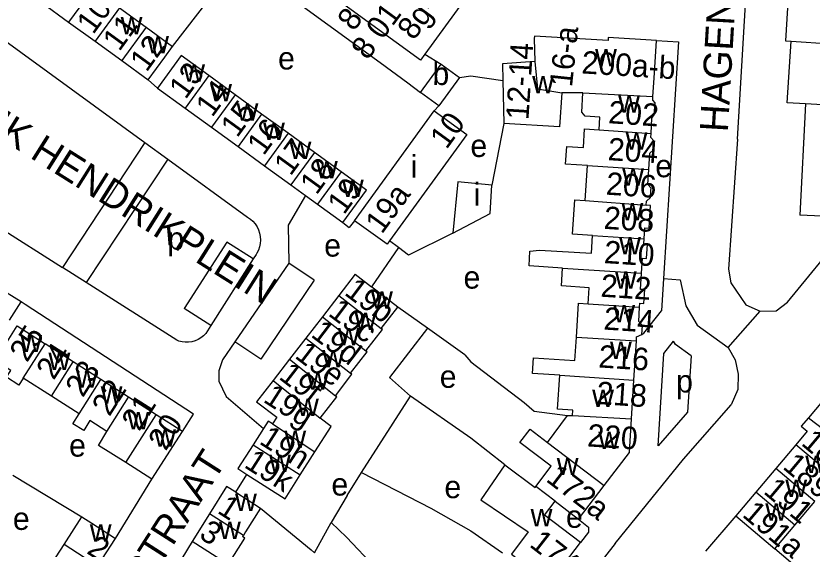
# Model space of a CAD drawing. Extents: x 159700 to 161346, y 381730 to 382922.
# Drawn here: x 160419.3 to 160560.5, y 382253.5 to 382348.1 of the extents above; entities that cross this region are included whole.
import ezdxf

# ---------------------------------------------------------------- set-up
doc = ezdxf.new("R2010")
doc.units = 0
for name, color, linetype in [('BLT_Basislijn', 7, 'Continuous'), ('BLT_Bebouwing', 7, 'Continuous'), ('BLT_Centroide', 7, 'Continuous'), ('BLT_Huisnummer', 7, 'Continuous'), ('BLT_Huisnummer_ tussenligend', 7, 'Continuous'), ('BLT_Huisnummer_reeks', 7, 'Continuous'), ('BLT_Onderverdeling_panden', 7, 'Continuous'), ('BLT_Straatnaam', 7, 'Continuous'), ('BLT_Vlakafsluiter', 7, 'Continuous')]:
    doc.layers.add(name, color=color, linetype=linetype)

msp = doc.modelspace()

# ---------------------------------------------------------------- linework, layer by layer
at = {"layer": 'BLT_Basislijn'}
for p, q in [((160447.09, 382342.71), (160458.77, 382357.89)), ((160407.61, 382350.81), (160442.18, 382325.68)), ((160470.33, 382349.72), (160483.91, 382339.84)), ((160491.83, 382341.33), (160494.71, 382339.55)), ((160483.91, 382339.84), (160488.84, 382336.23)), ((160442.78, 382336.78), (160444.43, 382335.33)), ((160488.84, 382336.23), (160491.08, 382334.55)), ((160381.75, 382332.6), (160427.57, 382303.49)), ((160494.31, 382332.2), (160493.5, 382331.28)), ((160559.35, 382332.54), (160558.35, 382312.81)), ((160505.86, 382329.05), (160503.72, 382318.09)), ((160442.18, 382325.68), (160427.57, 382303.49)), ((160442.18, 382325.68), (160446.22, 382322.73)), ((160420.24, 382297.38), (160380.27, 382322.3)), ((160446.22, 382322.73), (160431.79, 382300.81)), ((160446.22, 382322.73), (160460.37, 382312.45)), ((160562.25, 382312.62), (160558.35, 382312.81)), ((160477.29, 382311.51), (160478.38, 382310.58)), ((160496.79, 382309.6), (160488.93, 382305.67)), ((160456.71, 382308.02), (160449.15, 382296.2)), ((160461.4, 382305.01), (160456.71, 382308.02)), ((160487.13, 382307.05), (160485.58, 382308.24)), ((160487.13, 382307.05), (160482.35, 382300.09)), ((160488.93, 382305.67), (160487.13, 382307.05)), ((160461.91, 382305.8), (160461.4, 382305.01)), ((160461.4, 382305.01), (160453.85, 382293.2)), ((160472.19, 382301.24), (160467.72, 382304.25)), ((160431.79, 382300.81), (160427.57, 382303.49)), ((160534.17, 382301.52), (160533.82, 382295.81)), ((160447.84, 382290.61), (160431.79, 382300.81)), ((160418.16, 382294.18), (160420.24, 382297.38)), ((160453.85, 382293.2), (160449.15, 382296.2)), ((160492.3, 382292.72), (160487.01, 382296.48)), ((160453.85, 382293.2), (160452.96, 382291.81)), ((160498.91, 382288.02), (160492.3, 382292.72)), ((160462.73, 382287.21), (160458.11, 382290.32)), ((160534.2, 382288.23), (160535.95, 382290.44)), ((160533.18, 382271.89), (160534.2, 382288.23)), ((160480.57, 382267.14), (160489.28, 382280.68)), ((160478.03, 382263.05), (160480.57, 382267.14)), ((160418.75, 382266.64), (160431.02, 382259.27)), ((160436.98, 382255.43), (160443.41, 382265.95)), ((160458.29, 382263.63), (160460.28, 382266.78)), ((160478.03, 382263.05), (160475.22, 382258.29)), ((160546.97, 382259.42), (160541.61, 382253.18)), ((160472.23, 382252.88), (160475.22, 382258.29)), ((160475.22, 382258.29), (160477.91, 382255.64)), ((160477.91, 382255.64), (160494.11, 382238.66)), ((160560.37, 382248.17), (160553.9, 382253.59))]:
    msp.add_line(p, q, dxfattribs=at)
for points in [[(160547.28, 382326.25), (160549.28, 382360.29), (160549.44, 382362.61)], [(160532.91, 382343.75), (160536.8, 382343.51), (160534.17, 382301.52)], [(160497.95, 382337.2), (160500, 382337.49), (160505.67, 382336.7)], [(160547.28, 382326.25), (160545.68, 382303.23), (160546.09, 382300.78), (160548.75, 382296.9), (160551.28, 382295.76)], [(160470.64, 382316.3), (160467.58, 382311.02), (160467.72, 382304.25)], [(160460.37, 382312.45), (160460.88, 382312.1), (160461.33, 382311.69), (160461.73, 382311.23), (160462.07, 382310.72), (160462.34, 382310.17), (160462.53, 382309.59), (160462.65, 382308.98), (160462.69, 382308.37), (160462.65, 382307.76), (160462.52, 382307.16), (160462.32, 382306.58), (160462.05, 382306.03), (160461.91, 382305.8)], [(160479.37, 382311.8), (160478.38, 382310.58)], [(160551.28, 382295.76), (160554.13, 382295.84), (160556.15, 382297.36), (160566.13, 382309.54)], [(160467.72, 382304.25), (160458.11, 382290.32)], [(160472.19, 382301.24), (160462.73, 382287.21)], [(160534.17, 382301.52), (160537.12, 382301.34), (160538.11, 382296.71), (160540.11, 382293.25), (160545.61, 382289.28)], [(160448.86, 382274.4), (160450.81, 382277.46), (160420.96, 382296.93), (160420.24, 382297.38)], [(160530.31, 382291.64), (160530.67, 382291.83), (160533.82, 382295.81)], [(160492.3, 382292.72), (160485.56, 382283.99), (160489.28, 382280.68)], [(160452.96, 382291.81), (160452.56, 382291.38), (160452.11, 382291.01), (160451.61, 382290.71), (160451.08, 382290.47), (160450.52, 382290.31), (160449.94, 382290.23), (160449.35, 382290.23), (160448.77, 382290.31), (160448.21, 382290.46), (160447.84, 382290.61)], [(160458.11, 382290.32), (160455.95, 382287.11), (160455.31, 382285.14), (160455.31, 382283.35), (160456.58, 382280.59), (160463.24, 382274.95)], [(160539.05, 382287.85), (160536.31, 382289.82), (160535.95, 382290.44)], [(160545.61, 382289.28), (160546.88, 382287.09), (160547.41, 382284.58), (160547.31, 382281.84), (160546.13, 382279.14)], [(160498.91, 382288.02), (160500, 382286.76), (160509.45, 382279.57), (160511.21, 382278.01), (160517.13, 382277.23)], [(160539.05, 382287.85), (160538.39, 382277.86), (160533.18, 382271.89)], [(160506.01, 382268.51), (160500, 382273.24), (160489.28, 382280.68)], [(160525.61, 382254.52), (160537.71, 382269.47), (160546.13, 382279.14)], [(160480.57, 382267.14), (160492.87, 382260.8), (160500, 382256.78), (160505.58, 382252.87)], [(160462.71, 382260.83), (160471.68, 382253.43), (160472.23, 382252.88)], [(160519.08, 382258.86), (160520.87, 382257.42), (160520.87, 382256.53), (160519.41, 382254.71)], [(160525.61, 382254.52), (160511.7, 382236.76), (160500, 382222.84), (160440.36, 382160.85), (160439.9, 382160.89), (160436.55, 382163.94)]]:
    msp.add_lwpolyline(points, dxfattribs=at)
at = {"layer": 'BLT_Bebouwing'}
for p, q in [((160502.42, 382355.89), (160491.83, 382341.33)), ((160423.95, 382350.47), (160428.66, 382347.05)), ((160437.67, 382349.55), (160442.38, 382346.13)), ((160428.66, 382347.05), (160433.37, 382343.63)), ((160442.38, 382346.13), (160447.09, 382342.71)), ((160433.37, 382343.63), (160438.07, 382340.21)), ((160532.5, 382337.11), (160532.91, 382343.75)), ((160438.07, 382340.21), (160442.78, 382336.78)), ((160491.08, 382334.55), (160494.71, 382339.55)), ((160494.71, 382339.55), (160497.95, 382337.2)), ((160505.67, 382336.7), (160505.86, 382329.05)), ((160444.43, 382335.33), (160449.31, 382331.78)), ((160449.31, 382331.78), (160454.01, 382328.38)), ((160522.74, 382327.91), (160522.88, 382330.16)), ((160454.01, 382328.38), (160458.7, 382324.97)), ((160458.7, 382324.97), (160463.39, 382321.56)), ((160463.39, 382321.56), (160468.08, 382318.16)), ((160520.26, 382315.41), (160520.67, 382321.62)), ((160468.08, 382318.16), (160470.64, 382316.3)), ((160530.84, 382310.54), (160531.59, 382310.49)), ((160479.49, 382302.3), (160476.57, 382298.53)), ((160479.49, 382302.3), (160482.35, 382300.09)), ((160476.57, 382298.53), (160473.66, 382294.76)), ((160529.91, 382296.47), (160529.95, 382297.15)), ((160473.66, 382294.76), (160470.74, 382290.98)), ((160470.74, 382290.98), (160467.82, 382287.21)), ((160429.48, 382286.78), (160424.5, 382289.96)), ((160528.9, 382283.54), (160529.34, 382290.5)), ((160434.38, 382283.65), (160429.48, 382286.78)), ((160467.82, 382287.21), (160464.9, 382283.44)), ((160475.96, 382280.76), (160478.9, 382284.55)), ((160478.9, 382284.55), (160478.66, 382284.73)), ((160425.6, 382280.67), (160420.61, 382283.85)), ((160439.29, 382280.52), (160434.38, 382283.65)), ((160464.9, 382283.44), (160461.99, 382279.68)), ((160528.47, 382276.65), (160528.9, 382283.54)), ((160444.19, 382277.38), (160439.29, 382280.52)), ((160461.99, 382279.68), (160465.56, 382276.93)), ((160473.26, 382276.78), (160476.2, 382280.57)), ((160476.2, 382280.57), (160475.96, 382280.76)), ((160448.86, 382274.4), (160444.19, 382277.38)), ((160465.56, 382276.93), (160464.81, 382275.78)), ((160517.13, 382277.23), (160518.04, 382277.26)), ((160464.81, 382275.78), (160464.07, 382276.25)), ((160475.2, 382275.27), (160473.26, 382276.78)), ((160443.41, 382265.95), (160448.86, 382274.4)), ((160472.34, 382270.78), (160475.2, 382275.27)), ((160559.63, 382274.46), (160557.6, 382272.05)), ((160557.6, 382272.05), (160554.06, 382267.84)), ((160469.74, 382266.72), (160472.34, 382270.78)), ((160554.06, 382267.84), (160550.52, 382263.63)), ((160467.03, 382262.47), (160469.74, 382266.72)), ((160519.08, 382258.86), (160523.64, 382264.85)), ((160458.29, 382263.63), (160462.71, 382260.83)), ((160550.52, 382263.63), (160546.97, 382259.42)), ((160514.93, 382262.02), (160519.08, 382258.86)), ((160557.45, 382257.8), (160560.99, 382262.01)), ((160427.84, 382254.34), (160431.02, 382259.27)), ((160453.61, 382259.78), (160450.58, 382254.88)), ((160546.97, 382259.42), (160553.9, 382253.59)), ((160433.8, 382250.49), (160436.98, 382255.43)), ((160450.58, 382254.88), (160447.54, 382249.99))]:
    msp.add_line(p, q, dxfattribs=at)
for points in [[(160491.83, 382341.33), (160491.08, 382340.29), (160440.35, 382377.18)], [(160556.13, 382349.58), (160555.76, 382343.71)], [(160524.33, 382343.74), (160511.27, 382344.55), (160511.22, 382344.15), (160511.35, 382340.07)], [(160532.91, 382343.75), (160524.36, 382344.29), (160524.33, 382343.74)], [(160555.76, 382343.71), (160556.79, 382343.65)], [(160559.35, 382332.54), (160556.11, 382332.73), (160556.79, 382343.65)], [(160442.78, 382336.78), (160445.72, 382340.83), (160447.09, 382342.71)], [(160453.5, 382337.55), (160448.62, 382341.09), (160444.43, 382335.33)], [(160511.35, 382340.07), (160505.6, 382339.61), (160505.67, 382336.7)], [(160458.19, 382334.14), (160453.5, 382337.55)], [(160497.95, 382337.2), (160494.31, 382332.2)], [(160532.29, 382333.84), (160532.5, 382337.11)], [(160462.88, 382330.73), (160458.19, 382334.14)], [(160494.31, 382332.2), (160491.08, 382334.55)], [(160516.1, 382334.46), (160515.72, 382328.45), (160505.86, 382329.05)], [(160519.85, 382334.46), (160516.1, 382334.46)], [(160522.88, 382330.16), (160520.29, 382330.32), (160519.64, 382331.05), (160519.85, 382334.46)], [(160532.52, 382330.59), (160532.65, 382332.74), (160532.25, 382333.19), (160532.29, 382333.84)], [(160575.46, 382331.59), (160559.35, 382332.54)], [(160467.57, 382327.32), (160462.88, 382330.73)], [(160479.37, 382311.8), (160493.5, 382331.28)], [(160493.5, 382331.28), (160499.28, 382327.08), (160485.58, 382308.24)], [(160531.95, 382327.3), (160532.11, 382329.98), (160532.52, 382330.59)], [(160520.67, 382321.62), (160516.79, 382321.86), (160516.98, 382324.99), (160519.94, 382324.8), (160520.15, 382328.08), (160522.74, 382327.91)], [(160472.27, 382323.91), (160467.57, 382327.32)], [(160531.73, 382323.79), (160532.34, 382324.32), (160532.44, 382325.98), (160531.9, 382326.59), (160531.95, 382327.3)], [(160476.96, 382320.5), (160472.27, 382323.91)], [(160531.53, 382320.91), (160531.73, 382323.79)], [(160531.91, 382317.14), (160531.94, 382317.58), (160531.35, 382318.25), (160531.53, 382320.91)], [(160477.29, 382311.51), (160481.47, 382317.22), (160476.96, 382320.5)], [(160503.72, 382318.09), (160497.69, 382318.7), (160496.79, 382309.6)], [(160496.79, 382309.6), (160503.4, 382313.07), (160503.72, 382318.09)], [(160531.1, 382314.57), (160531.14, 382315.28), (160531.84, 382315.89), (160531.91, 382317.14)], [(160470.64, 382316.3), (160472.78, 382314.76)], [(160521.57, 382309.17), (160518.01, 382309.41), (160518.41, 382315.53), (160520.26, 382315.41)], [(160472.78, 382314.76), (160477.29, 382311.51)], [(160531.59, 382310.49), (160531.84, 382314.52), (160531.1, 382314.57)], [(160485.12, 382307.61), (160479.37, 382311.8)], [(160530.72, 382308.56), (160530.84, 382310.54)], [(160485.58, 382308.24), (160485.12, 382307.61)], [(160516.25, 382303.38), (160510.3, 382303.77), (160510.47, 382306.4), (160512.19, 382306.6), (160521.38, 382306.05), (160521.57, 382309.17)], [(160530.26, 382302.47), (160530.43, 382305.13), (160531.16, 382305.09), (160531.32, 382307.65), (160530.66, 382307.69), (160530.72, 382308.56)], [(160520.81, 382297.04), (160520.99, 382299.92), (160516.05, 382300.24), (160516.25, 382303.38)], [(160529.95, 382297.15), (160530.67, 382297.11), (160530.82, 382299.58), (160530.08, 382299.62), (160530.26, 382302.47)], [(160487.01, 382296.48), (160482.35, 382300.09)], [(160518.7, 382291.16), (160519.08, 382297.15), (160520.81, 382297.04)], [(160484.07, 382292.69), (160487.01, 382296.48)], [(160530.31, 382291.64), (160530.41, 382293.19), (160529.75, 382293.94), (160529.91, 382296.47)], [(160420.61, 382283.85), (160419.84, 382282.64), (160417.63, 382284.04), (160418.4, 382285.25), (160415.6, 382287.03), (160419.5, 382293.16), (160424.5, 382289.96)], [(160481.36, 382288.71), (160484.3, 382292.51), (160484.07, 382292.69)], [(160515.75, 382284.39), (160510.91, 382284.67), (160511.07, 382287.46), (160518.45, 382287.03), (160518.7, 382291.16)], [(160529.34, 382290.5), (160529.38, 382291.18), (160530.31, 382291.64)], [(160478.66, 382284.73), (160481.6, 382288.53)], [(160481.6, 382288.53), (160481.36, 382288.71)], [(160518.04, 382277.26), (160518.09, 382278.17), (160515.37, 382278.34), (160515.75, 382284.39)], [(160563.6, 382281.25), (160559.86, 382276.84)], [(160430.51, 382277.55), (160425.6, 382280.67)], [(160435.42, 382274.43), (160432.44, 382276.33), (160431.33, 382274.59), (160429.39, 382275.75), (160430.51, 382277.55)], [(160513.57, 382272.48), (160517.13, 382277.23)], [(160464.07, 382276.25), (160463.24, 382274.95)], [(160523.64, 382264.85), (160528.1, 382270.71), (160528.47, 382276.65)], [(160559.86, 382276.84), (160558.59, 382275.34), (160559.63, 382274.45)], [(160438.81, 382268.92), (160433.96, 382271.95), (160435.42, 382274.43)], [(160463.24, 382274.95), (160461.37, 382272.03)], [(160511.5, 382264.62), (160514.26, 382268.24), (160508.69, 382272.48), (160510.48, 382274.84), (160513.57, 382272.48)], [(160461.37, 382272.03), (160458.67, 382267.82), (160460.28, 382266.78)], [(160443.41, 382265.95), (160438.81, 382268.92)], [(160506.01, 382268.51), (160501.77, 382262.27), (160510.17, 382256.59), (160507.17, 382252.65), (160509.96, 382250.54), (160510.67, 382250), (160513.13, 382248.13)], [(160506.01, 382268.51), (160511.39, 382264.48), (160511.5, 382264.62)], [(160460.28, 382266.78), (160467.03, 382262.47)], [(160458.29, 382263.63), (160456.65, 382264.67), (160453.61, 382259.78)], [(160519.41, 382254.71), (160513.05, 382259.55), (160514.93, 382262.02)], [(160462.71, 382260.83), (160460.04, 382256.61), (160459.64, 382255.97)], [(160431.02, 382259.27), (160432.78, 382258.14), (160436.98, 382255.43)], [(160553.9, 382253.59), (160557.12, 382257.41), (160557.45, 382257.8)], [(160456.97, 382250.84), (160459.91, 382255.49), (160459.51, 382255.76), (160459.64, 382255.97)], [(160424.65, 382249.41), (160425.04, 382250), (160427.84, 382254.34)], [(160513.13, 382248.13), (160513.94, 382247.52), (160515.83, 382250), (160519.41, 382254.71)]]:
    msp.add_lwpolyline(points, dxfattribs=at)
at = {"layer": 'BLT_Onderverdeling_panden'}
for p, q in [((160432.97, 382352.97), (160428.66, 382347.05)), ((160437.67, 382349.55), (160433.37, 382343.63)), ((160442.38, 382346.13), (160438.07, 382340.21)), ((160556.79, 382343.65), (160565.32, 382343.11)), ((160453.5, 382337.55), (160449.31, 382331.78)), ((160458.19, 382334.14), (160454.01, 382328.38)), ((160519.85, 382334.46), (160532.29, 382333.84)), ((160462.88, 382330.73), (160458.7, 382324.97)), ((160522.74, 382327.91), (160531.95, 382327.3)), ((160467.57, 382327.32), (160463.39, 382321.56)), ((160472.27, 382323.91), (160468.08, 382318.16)), ((160520.67, 382321.62), (160531.53, 382320.91)), ((160476.96, 382320.5), (160472.78, 382314.76)), ((160520.26, 382315.41), (160531.1, 382314.57)), ((160521.57, 382309.17), (160530.72, 382308.56)), ((160516.25, 382303.38), (160530.26, 382302.47)), ((160476.57, 382298.53), (160484.07, 382292.69)), ((160520.81, 382297.04), (160529.91, 382296.47)), ((160473.66, 382294.76), (160481.36, 382288.71)), ((160470.74, 382290.98), (160478.66, 382284.73)), ((160518.7, 382291.16), (160529.34, 382290.5)), ((160420.61, 382283.85), (160424.5, 382289.96)), ((160425.6, 382280.67), (160429.48, 382286.78)), ((160467.82, 382287.21), (160475.96, 382280.76)), ((160515.75, 382284.39), (160528.9, 382283.54)), ((160430.51, 382277.55), (160434.38, 382283.65)), ((160464.9, 382283.44), (160473.26, 382276.78)), ((160435.42, 382274.43), (160439.29, 382280.52)), ((160438.81, 382268.92), (160444.19, 382277.38)), ((160518.04, 382277.26), (160528.47, 382276.65)), ((160464.81, 382275.78), (160472.34, 382270.78)), ((160559.86, 382276.84), (160567.1, 382271.25)), ((160461.37, 382272.03), (160469.74, 382266.72)), ((160513.57, 382272.48), (160523.64, 382264.85)), ((160564.54, 382266.22), (160557.6, 382272.05)), ((160560.99, 382262.01), (160554.06, 382267.84)), ((160514.93, 382262.02), (160511.5, 382264.62)), ((160557.45, 382257.8), (160550.52, 382263.63)), ((160459.64, 382255.97), (160453.61, 382259.78)), ((160433.8, 382250.49), (160427.84, 382254.34)), ((160456.97, 382250.84), (160450.58, 382254.88))]:
    msp.add_line(p, q, dxfattribs=at)
msp.add_lwpolyline([(160511.35, 382340.07), (160511.78, 382335.19), (160516.1, 382334.46)], dxfattribs=at)
at = {"layer": 'BLT_Vlakafsluiter'}
msp.add_line((160545.61, 382289.28), (160551.28, 382295.76), dxfattribs=at)

# ---------------------------------------------------------------- texts
at = {"layer": 'BLT_Centroide'}
for s, p in [('w', (160437.88, 382344.88)), ('w', (160442.58, 382341.47)), ('w', (160522.02, 382339.19)), ('e', (160465.8, 382338.63)), ('w', (160448.97, 382336.44)), ('b', (160493.18, 382335.88)), ('w', (160510.86, 382334.39)), ('w', (160453.75, 382332.97)), ('w', (160526.12, 382330.97)), ('w', (160458.44, 382329.56)), ('w', (160463.14, 382326.14)), ('w', (160527.44, 382324.41)), ('w', (160467.83, 382322.73)), ('e', (160499.91, 382323.1)), ('i', (160489.33, 382319.45)), ('w', (160472.52, 382319.33)), ('e', (160532.7, 382319.51)), ('w', (160526.83, 382318.03)), ('w', (160477.12, 382316)), ('i', (160500.51, 382314.49)), ('w', (160526.7, 382311.88)), ('p', (160446.18, 382306.66)), ('e', (160473.98, 382305.43)), ('w', (160526.28, 382305.81)), ('e', (160498.69, 382299.75)), ('w', (160525.54, 382299.75)), ('w', (160482.29, 382296.19)), ('w', (160525.25, 382293.78)), ('w', (160479.38, 382292.44)), ('w', (160476.4, 382289.72)), ('w', (160420.09, 382288.48)), ('w', (160524.67, 382287.28)), ('w', (160425.08, 382285.3)), ('w', (160473.65, 382285.78)), ('w', (160429.98, 382282.16)), ('w', (160470.92, 382281.81)), ('e', (160494.47, 382282.15)), ('p', (160536.39, 382281.33)), ('w', (160434.34, 382279.36)), ('w', (160521.5, 382278.76)), ('w', (160469.16, 382277.16)), ('w', (160439.08, 382274.77)), ('w', (160443.83, 382271.7)), ('w', (160466.91, 382271.47)), ('w', (160522.59, 382271.3)), ('e', (160428.74, 382269.95)), ('w', (160464.2, 382267.25)), ('w', (160559.3, 382267.03)), ('w', (160515.22, 382266.66)), ('e', (160475.26, 382263.04)), ('e', (160495.3, 382262.58)), ('w', (160555.76, 382262.81)), ('w', (160458.17, 382260.31)), ('w', (160552.21, 382258.59)), ('e', (160418.77, 382256.95)), ('w', (160510.59, 382257.56)), ('e', (160516.85, 382257.32)), ('w', (160432.41, 382254.88)), ('w', (160455.32, 382255.31))]:
    msp.add_text(s, height=4, dxfattribs=at).set_placement(p)
at = {"layer": 'BLT_Huisnummer'}
for s, rotation, p in [('10', 53.9895, (160433, 382344.69)), ('11', 53.9895, (160437.64, 382341.69)), ('12', 53.9857, (160442.47, 382338.02)), ('13', 53.984, (160449.39, 382333.18)), ('14', 53.9885, (160454.12, 382330.01)), ('15', 53.984, (160458.55, 382326.39)), ('202', 356.2336, (160524.28, 382329.1)), ('16', 53.9868, (160463.24, 382323.2)), ('17', 53.9802, (160468.01, 382319.6)), ('18', 53.9802, (160472.62, 382316.23)), ('206', 356.2305, (160523.87, 382316.43)), ('19', 53.9853, (160477.48, 382312.71)), ('210', 356.2279, (160523.52, 382304.29)), ('19b', 323.1446, (160477.37, 382298.79)), ('214', 356.2317, (160523.45, 382292.5)), ('25', 57.5667, (160421.28, 382286.52)), ('19d', 322.7067, (160471.44, 382291.35)), ('24', 57.5598, (160426.01, 382283.38)), ('23', 57.5667, (160431.18, 382280.29)), ('19f', 322.3737, (160465.75, 382283.87)), ('22', 57.5667, (160435.89, 382276.93)), ('218', 356.2317, (160522.16, 382279.3)), ('21', 57.5667, (160441.15, 382274.3)), ('20', 57.5667, (160445.87, 382270.82)), ('220', 356.2311, (160520.54, 382271.77)), ('189a', 319.9271, (160558.4, 382272.13)), ('19k', 327.44, (160459.6, 382268.17)), ('189b', 319.9271, (160555.11, 382267.95)), ('172a', 322.7256, (160513.13, 382265.7)), ('191', 319.9271, (160551.71, 382263.55)), ('1', 327.656, (160454.84, 382260.07)), ('191a', 319.667, (160547.95, 382259.44)), ('2', 327.1808, (160431.69, 382252.9)), ('174', 322.0488, (160510.2, 382254.13))]:
    msp.add_text(s, height=4, rotation=rotation, dxfattribs=at).set_placement(p)
at = {"layer": 'BLT_Huisnummer_ tussenligend'}
for s, rotation, p in [('204', 356.2336, (160524.19, 382322.55)), ('208', 356.2305, (160523.48, 382310.37)), ('212', 356.2279, (160522.93, 382298.33)), ('19c', 323.1446, (160474.51, 382295.1)), ('19e', 322.533, (160468.58, 382287.6)), ('216', 356.2317, (160522.54, 382285.78)), ('19g', 327.2898, (160462.98, 382279.77)), ('19h', 327.3837, (160462.27, 382272.35)), ('3', 327.656, (160451.59, 382255.62))]:
    msp.add_text(s, height=4, rotation=rotation, dxfattribs=at).set_placement(p)
at = {"layer": 'BLT_Huisnummer_reeks'}
for s, rotation, p in [('8g-8g 01', 53.8415, (160489.87, 382343.64)), ('8', 53.8415, (160479.24, 382345.25)), ('8 01', 53.8415, (160481.7, 382340.14)), ('16-a', 83.9387, (160517.92, 382335.41)), ('12-14', 86.4065, (160510.2, 382329.6)), ('200a-b', 356.4199, (160519.54, 382337.94)), ('10', 53.9856, (160495.67, 382324.32)), ('19a', 53.9856, (160484.2, 382309.28))]:
    msp.add_text(s, height=4, rotation=rotation, dxfattribs=at).set_placement(p)
at = {"layer": 'BLT_Straatnaam'}
for s, rotation, p in [('HAGENKAMPWEG ZUID', 86.6308, (160545.56, 382327.44)), ('FREDERIK HENDRIKPLEIN', 327.8001, (160391.45, 382342.07)), ('GODFRIEDSTRAAT', 57.4537, (160423.51, 382216.98))]:
    msp.add_text(s, height=5, rotation=rotation, dxfattribs=at).set_placement(p)

doc.saveas('drawing.dxf')
